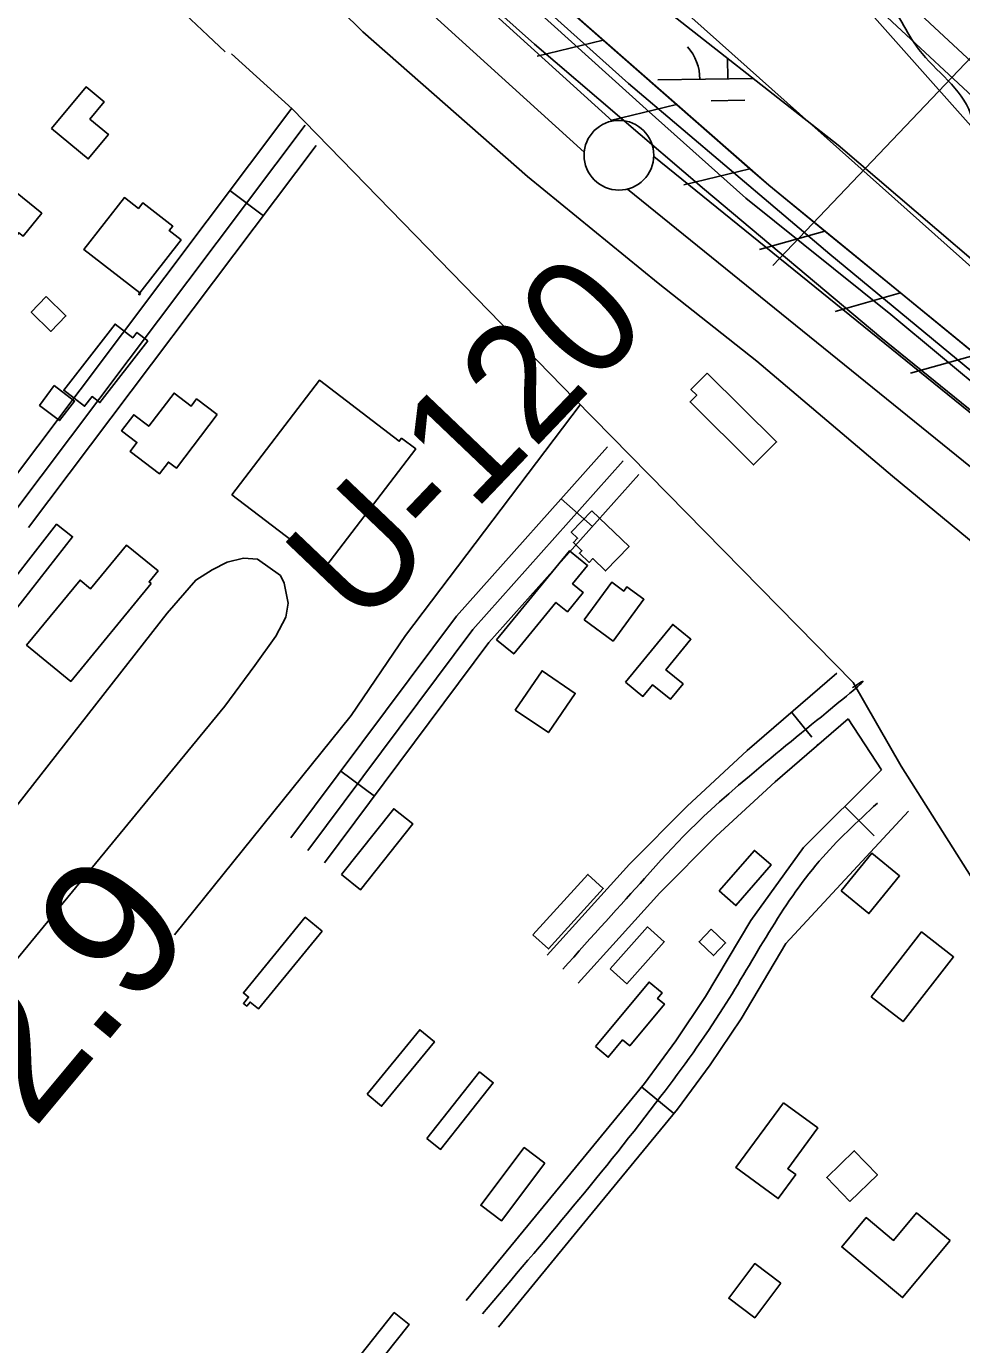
# Model space of a CAD drawing. Extents: x 3767014 to 3805179, y 361544 to 387384.
# Drawn here: x 3780033 to 3780704, y 379547 to 380493 of the extents above; entities that cross this region are included whole.
import ezdxf

# ---------------------------------------------------------------- set-up
doc = ezdxf.new("R2010")
doc.units = 0
for name, color, linetype in [('V-BLDG-OTLN', 7, 'Continuous'), ('V-FLOD-BASE', 7, 'Continuous'), ('V-LEVE-TOET', 7, 'Continuous'), ('V-RIVR-EDGE', 7, 'Continuous'), ('V-RIVR-RANG', 7, 'Continuous'), ('V-RIVR-RANG-IDEN', 7, 'Continuous'), ('V-ROAD-CNTR', 7, 'Continuous'), ('V-RRAP-FSHR', 7, 'Continuous'), ('V-RRAP-RVMT', 7, 'Continuous'), ('V-SITE-VEGE', 7, 'Continuous'), ('V-SURV-IDEN', 7, 'Continuous'), ('V-SURV-LINE', 7, 'Continuous'), ('V-TOPO-DPTH', 7, 'Continuous'), ('V-TOPO-MINR', 7, 'Continuous'), ('V-TOPO-WATR', 7, 'Continuous'), ('V-WETL-SWMP', 7, 'Continuous')]:
    doc.layers.add(name, color=color, linetype=linetype)

msp = doc.modelspace()

# ---------------------------------------------------------------- linework, layer by layer
at = {"layer": 'V-BLDG-OTLN'}
for points in [[(3780051.412, 380419.581), (3780076.14, 380449.445), (3780089.178, 380438.65), (3780078.995, 380426.351), (3780092.256, 380415.372), (3780077.711, 380397.806)], [(3780016.697, 380381.369), (3780044.402, 380358.755), (3780030.969, 380342.297), (3780027.942, 380344.767), (3780019.976, 380335.007), (3779995.314, 380355.169)], [(3780114.614, 380301.634), (3780074.586, 380332.809), (3780103.636, 380370.107), (3780113.686, 380362.28), (3780116.801, 380366.277), (3780138.285, 380349.543), (3780135.788, 380346.338), (3780144.279, 380339.723)], [(3780115.208, 380301.172), (3780114.47, 380300.223), (3780113.879, 380300.688), (3780114.614, 380301.634)], [(3780047.495, 380299.04), (3780061.698, 380285.128), (3780050.876, 380274.085), (3780036.886, 380287.814)], [(3780120.436, 380267.339), (3780086.089, 380223.026), (3780080.525, 380227.339), (3780075.1, 380220.339), (3780060.227, 380231.867), (3780096.972, 380279.272), (3780109.59, 380269.493), (3780112.619, 380273.399)], [(3780053.227, 380235.253), (3780067.788, 380224.077), (3780057.075, 380210.117), (3780042.909, 380220.992)], [(3780180.793, 380156.831), (3780243.453, 380238.982), (3780300.695, 380195.323), (3780302.354, 380197.498), (3780312.483, 380189.775), (3780248.164, 380105.446)], [(3780521.422, 380244.17), (3780571.178, 380194.819), (3780554.794, 380178.3), (3780509.245, 380223.479), (3780513.998, 380228.273), (3780509.794, 380232.445)], [(3780170.131, 380214.418), (3780140.91, 380175.961), (3780135.204, 380180.297), (3780128.864, 380171.949), (3780107.728, 380188.005), (3780112.65, 380194.483), (3780101.66, 380202.833), (3780110.333, 380214.248), (3780121.167, 380206.017), (3780139.263, 380229.836), (3780151.531, 380220.515), (3780155.404, 380225.611)], [(3780438.824, 380145.427), (3780465.536, 380119.86), (3780448.69, 380102.258), (3780439.39, 380111.16), (3780436.756, 380108.41), (3780429.905, 380114.965), (3780431.628, 380116.766), (3780425.56, 380122.576), (3780428.552, 380125.705), (3780424.062, 380130.006)], [(3780007.225, 380074.528), (3780055.046, 380135.804), (3780066.539, 380126.831), (3780018.718, 380065.557)], [(3780122.888, 380093.164), (3780065.226, 380023.063), (3780033.562, 380049.108), (3780071.915, 380095.737), (3780079.456, 380089.533), (3780105.224, 380120.859), (3780127.791, 380102.298), (3780121.331, 380094.446)], [(3780370.452, 380052.913), (3780422.701, 380116.686), (3780435.677, 380106.054), (3780425.002, 380093.025), (3780432.605, 380086.797), (3780421.269, 380072.961), (3780413.079, 380079.67), (3780382.84, 380042.763)], [(3780433.24, 380067.237), (3780453.029, 380094.192), (3780461.703, 380087.825), (3780463.972, 380090.914), (3780476.08, 380082.023), (3780454.021, 380051.979)], [(3780462.884, 380022.543), (3780496.816, 380063.933), (3780509.861, 380053.239), (3780491.9, 380031.327), (3780504.154, 380021.284), (3780495.069, 380010.204), (3780482.308, 380020.663), (3780475.42, 380012.264)], [(3780383.897, 380002.473), (3780403.06, 380030.631), (3780426.842, 380014.445), (3780407.678, 379986.287)], [(3780259.264, 379884.547), (3780296.773, 379931.735), (3780310.542, 379920.79), (3780273.033, 379873.602)], [(3780530.085, 379872.738), (3780555.327, 379901.879), (3780567.355, 379891.461), (3780542.115, 379862.32)], [(3780617.447, 379872.834), (3780639.438, 379899.841), (3780659.453, 379883.543), (3780637.425, 379856.565)], [(3780396.561, 379841.291), (3780435.946, 379884.561), (3780447.017, 379874.483), (3780407.632, 379831.212)], [(3780245.395, 379843.982), (3780199.768, 379788.201), (3780193.824, 379793.063), (3780191.42, 379790.122), (3780188.958, 379792.135), (3780192.686, 379796.692), (3780189.036, 379799.674), (3780233.34, 379853.841)], [(3780451.913, 379816.91), (3780478.664, 379846.978), (3780490.674, 379836.294), (3780463.923, 379806.225)], [(3780524.443, 379845.281), (3780534.697, 379835.432), (3780526.047, 379826.423), (3780515.723, 379836.343)], [(3780638.986, 379796.921), (3780675.225, 379843.331), (3780698.173, 379825.415), (3780661.934, 379779.005)], [(3780441.378, 379761.128), (3780479.809, 379807.417), (3780489.263, 379799.567), (3780485.971, 379795.602), (3780490.784, 379791.607), (3780465.934, 379761.673), (3780460.812, 379765.929), (3780450.519, 379753.538)], [(3780277.604, 379726.933), (3780315.424, 379773.214), (3780325.91, 379764.647), (3780288.088, 379718.364)], [(3780320.479, 379695.156), (3780358.285, 379742.954), (3780368.136, 379735.166), (3780330.328, 379687.365)], [(3780576.198, 379720.84), (3780600.725, 379702.834), (3780579.196, 379673.511), (3780584.964, 379669.278), (3780572.379, 379652.136), (3780542.095, 379674.389)], [(3780405.153, 379677.482), (3780373.966, 379636.131), (3780359.124, 379647.325), (3780390.309, 379688.674)], [(3780623.777, 379650.129), (3780607.172, 379667.303), (3780626.929, 379686.407), (3780643.536, 379669.232)], [(3780695.572, 379621.956), (3780661.606, 379581.14), (3780617.992, 379617.434), (3780635.527, 379638.506), (3780655.155, 379622.171), (3780671.594, 379641.91)], [(3780574.175, 379591.505), (3780555.565, 379566.669), (3780536.917, 379580.64), (3780555.53, 379605.474)], [(3780252.428, 379513.922), (3780297.138, 379570.304), (3780307.746, 379561.889), (3780263.038, 379505.509)]]:
    msp.add_lwpolyline(points, close=True, dxfattribs=at)
at = {"layer": 'V-FLOD-BASE'}
msp.add_lwpolyline([(3780033.308, 380822.351), (3780083.705, 380770.749), (3780137.73, 380716.041), (3780220.733, 380639.165), (3780314.601, 380554.315), (3780397.576, 380480.134), (3780519.497, 380375.803), (3780645.93, 380269.718), (3780751.489, 380184.087), (3780852.946, 380103.808), (3780948.514, 380028.409), (3781064.046, 379933.893), (3781170.54, 379844.678), (3781241.257, 379782.954), (3781241.257, 379782.954), (3781263.003, 379765.206), (3781291.034, 379747.97), (3781370.609, 379698.914), (3781484.931, 379634.939), (3781564.477, 379588.578), (3781627.305, 379551.483), (3781691.486, 379513.949), (3781801.334, 379448.132)], dxfattribs=at)
at = {"layer": 'V-LEVE-TOET'}
for points in [[(3780832.385, 380138.556), (3780759.992, 380197.34), (3780653.209, 380286.217), (3780549.21, 380369.669), (3780477.673, 380433.46), (3780397.416, 380505.795), (3780301.121, 380591.144), (3780209.375, 380676.085), (3780122.202, 380758.347), (3780023.027, 380858.66)], [(3779989.686, 380771.073), (3780088.393, 380675.251), (3780181.231, 380581.174), (3780274.501, 380488.901), (3780392.656, 380385.174), (3780486.215, 380308.669), (3780557.045, 380252.646), (3780654.268, 380170.323), (3780720.58, 380115.606), (3780803.649, 380052.053), (3780899.416, 379979.623), (3780992.583, 379897.259), (3781110.116, 379810.639), (3781196.881, 379737.664), (3781267.703, 379682.544), (3781292.65, 379665.235), (3781339.332, 379636.44), (3781401.823, 379603.299), (3781505.126, 379542.656), (3781595.297, 379489.084), (3781700.003, 379423.501), (3781803.72, 379366.464)]]:
    msp.add_lwpolyline(points, dxfattribs=at)
at = {"layer": 'V-RIVR-EDGE'}
msp.add_spline([(3778646.24, 382647.92), (3778659.876, 382602.597), (3778687.287, 382567.754), (3778735.679, 382514.257), (3778796.164, 382445.365), (3778835.674, 382397.551), (3778888.899, 382335.956), (3778952.607, 382262.203), (3779012.275, 382190.077), (3779057.436, 382138.206), (3779100.988, 382089.574), (3779134.849, 382046.627), (3779162.264, 382013.401), (3779205.838, 381973.665), (3779260.7, 381920.153), (3779294.566, 381879.632), (3779325.194, 381837.502), (3779360.663, 381790.507), (3779412.312, 381745.899), (3779454.294, 381716.68), (3779488.994, 381685.863), (3779533.368, 381642.89), (3779576.119, 381597.495), (3779620.485, 381551.287), (3779676.969, 381499.388), (3779726.99, 381450.74), (3779776.179, 381392.389), (3779876.993, 381279.725), (3779935.05, 381210.029), (3779960.041, 381177.618), (3780000.375, 381136.273), (3780060.096, 381085.174), (3780089.114, 381046.283), (3780155.269, 380980.612), (3780221.433, 380918.984), (3780269.028, 380870.342), (3780345.672, 380794.939), (3780399.741, 380747.899), (3780525.62, 380632.747), (3780574.841, 380587.335), (3780617.604, 380546.793), (3780649.066, 380515.174), (3780673.232, 380476.295), (3780710.32, 380430.105), (3780715.929, 380409.064), (3780730.431, 380386.383), (3780746.557, 380366.934), (3780778.851, 380344.209), (3780832.137, 380307.684), (3780871.695, 380279.28), (3780938.666, 380216.842), (3780975.778, 380180.357), (3781018.547, 380142.24), (3781081.494, 380087.899), (3781142.025, 380037.607), (3781200.156, 379997.835), (3781279.276, 379942.646), (3781347.092, 379894.762), (3781401.179, 379855), (3781466.567, 379806.314), (3781540.856, 379760.032), (3781563.475, 379749.463), (3781591.761, 379741.305), (3781611.132, 379725.891), (3781641.814, 379705.597), (3781703.987, 379665.006), (3781768.578, 379621.175), (3781821.047, 379581.417), (3781840.409, 379561.959), (3781862.209, 379547.348), (3781884.029, 379540.824), (3781913.115, 379529.43), (3781965.635, 379509.89), (3782018.949, 379484.687), (3782023.776, 379474.162), (3782024.562, 379465.264), (3782031.018, 379459.587), (3782040.723, 379459.563), (3782056.888, 379455.479), (3782096.48, 379440.824), (3782142.534, 379422.918), (3782192.615, 379398.532), (3782256.437, 379370.877), (3782308.124, 379341.634), (3782355.768, 379312.402), (3782425.225, 379274.219), (3782483.37, 379240.108), (3782518.081, 379214.143), (3782612.541, 379148.401), (3782677.126, 379102.144), (3782722.345, 379073.726), (3782774.821, 379036.394), (3782813.562, 379004.757), (3782852.3, 378971.503), (3782891.856, 378942.291), (3782929.816, 378921.979), (3782948.387, 378909.802), (3782956.456, 378902.503), (3782965.324, 378891.159), (3782976.623, 378881.426), (3783009.747, 378867.595), (3783020.246, 378861.908), (3783062.243, 378838.351), (3783100.998, 378812.375), (3783151.876, 378783.135), (3783202.741, 378748.233), (3783247.956, 378718.198), (3783325.482, 378672.717), (3783407.843, 378619.945), (3783473.245, 378576.92), (3783515.225, 378546.893), (3783550.759, 378526.587), (3783593.566, 378503.836), (3783636.355, 378473.807), (3783701.749, 378427.547), (3783745.35, 378399.134), (3783781.695, 378379.634), (3783840.643, 378343.095), (3783916.53, 378288.722), (3783971.442, 378255.428), (3784058.669, 378208.305), (3784177.383, 378139.269), (3784249.255, 378096.228), (3784300.952, 378071.029), (3784367.999, 378039.322), (3784407.569, 378015.771), (3784474.592, 377974.36), (3784555.345, 377925.636), (3784594.113, 377904.513), (3784636.123, 377886.616), (3784690.236, 377857.368), (3784719.292, 377833.843), (3784772.601, 377806.214), (3784811.368, 377785.091), (3784863.85, 377750.185), (3784995.456, 377661.707), (3785050.364, 377626.795), (3785102.863, 377599.168), (3785153.772, 377582.059), (3785203.053, 377560.91), (3785266.865, 377529.211)], degree=3, dxfattribs=at)
at = {"layer": 'V-RIVR-RANG'}
msp.add_line((3780568.644, 380321.253), (3781038.219, 380815.846), dxfattribs=at)
at = {"layer": 'V-ROAD-CNTR'}
for p, q in [((3780203.285, 380357.075), (3780179.31, 380375.108)), ((3780439.133, 380134.027), (3780416.74, 380153.991)), ((3780596.409, 379983.029), (3780582.073, 380000.726)), ((3780600.957, 379977.415), (3780600.415, 379978.084)), ((3780282.936, 379940.814), (3780258.885, 379958.746)), ((3780641.226, 379912.246), (3780620.028, 379933.475)), ((3780497.616, 379713.166), (3780474.424, 379732.196))]:
    msp.add_line(p, q, dxfattribs=at)
for points in [[(3780180.334, 380473.051), (3780223.882, 380433.716), (3780426.278, 380225.683), (3780626.161, 380022.349), (3780660.547, 379962.231), (3780744.856, 379828.853), (3780894.446, 379597.656), (3781003.272, 379434.826)], [(3780223.815, 380434.277), (3780011.012, 380151.36)], [(3780233.371, 380422.029), (3780022.999, 380142.343)], [(3780241.054, 380407.291), (3780034.986, 380133.326)], [(3780430.298, 380221.414), (3780305.188, 380056.012), (3780266.207, 379998.655), (3780139.517, 379841.351)], [(3780450.012, 380191.313), (3780341.73, 380069.854), (3780223.09, 379910.737)], [(3780461.209, 380181.331), (3780353.363, 380060.362), (3780235.114, 379901.771)], [(3780472.406, 380171.349), (3780364.996, 380050.87), (3780247.139, 379892.805)], [(3780614.522, 380028.919), (3780550.166, 379973.457), (3780507.199, 379933.558), (3780465.675, 379892.083), (3780436.081, 379859.245), (3780406.75, 379826.698)], [(3780622.462, 379996.157), (3780570.172, 379951.095), (3780528.013, 379911.946), (3780487.433, 379871.415), (3780458.367, 379839.161), (3780429.036, 379806.614)], [(3780622.462, 379996.157), (3780646.33, 379959.738)], [(3780646.33, 379959.738), (3780590.405, 379903.897), (3780552.697, 379851.59), (3780520.35, 379796.972), (3780499.05, 379765.376), (3780476.469, 379734.688), (3780412.705, 379656.983), (3780348.69, 379578.972)], [(3780665.787, 379930.048), (3780577.821, 379835.142), (3780545.716, 379780.93), (3780523.58, 379748.094), (3780500.163, 379716.27), (3780435.897, 379637.953), (3780371.882, 379559.942)]]:
    msp.add_lwpolyline(points, dxfattribs=at)
msp.add_arc((3774191.195, 374147.385), 8709.198, 46.5936022, 53.7076995, dxfattribs=at)
for points in [[(3780625.757, 380018.493), (3780627.561, 380019.721), (3780560.169, 379962.276), (3780476.554, 379881.749), (3780417.893, 379816.656)], [(3780643.531, 379935.745), (3780601.863, 379894.14), (3780533.033, 379788.951), (3780488.316, 379725.479), (3780360.286, 379569.457)]]:
    msp.add_spline(points, degree=3, dxfattribs=at)
at = {"layer": 'V-RRAP-FSHR'}
for p, q in [((3780446.916, 380483.064), (3780399.481, 380471.47)), ((3780499.531, 380436.896), (3780452.097, 380425.302)), ((3780552.147, 380390.729), (3780504.713, 380379.135)), ((3780605.927, 380345.936), (3780558.923, 380332.706)), ((3780660.111, 380301.618), (3780613.106, 380288.388)), ((3780714.294, 380257.3), (3780667.289, 380244.071))]:
    msp.add_line(p, q, dxfattribs=at)
for points in [[(3782184.756, 379271.949), (3781634.784, 379600.702), (3781303.145, 379780.78), (3781133.821, 379909.411), (3780890.404, 380113.256), (3780565.67, 380378.863), (3780204.676, 380695.617), (3779970.329, 380928.932), (3779684.372, 381135.741), (3779561.421, 381256.633), (3779323.818, 381551.992), (3779094.739, 381872.997), (3778954.725, 382074.421), (3778782.34, 382292.407), (3778544.366, 382515.056), (3778048.414, 382973.145), (3777558.565, 383445.969), (3777072.653, 383926.093), (3776661.747, 384415.936), (3776254.152, 384895.528), (3775977.183, 385214.815)], [(3777068.879, 384385.699), (3778804.838, 382525.57), (3779492.47, 381669.823), (3779587.876, 381548.643), (3779796.903, 381343.309), (3779998.867, 381129.354), (3780179.181, 380943.203), (3780223.637, 380900.07), (3780597.798, 380548.597), (3780675.78, 380460.512), (3780749.105, 380378.076), (3780977.321, 380170.04), (3781125.621, 380046.136), (3781247.143, 379955.707), (3781372.841, 379865.857), (3781588.295, 379714.948), (3781871.171, 379550.27), (3782261.845, 379357.404), (3782506.653, 379202.456), (3782967.84, 378875.243), (3783363.457, 378614.539), (3783723.393, 378389.37)], [(3780446.916, 380483.064), (3780394.299, 380529.232)], [(3780499.531, 380436.896), (3780446.915, 380483.065)], [(3780552.147, 380390.729), (3780499.531, 380436.897)], [(3780660.111, 380301.618), (3780605.927, 380345.936), (3780565.67, 380378.863), (3780552.146, 380390.729)], [(3780714.294, 380257.3), (3780660.11, 380301.619)]]:
    msp.add_lwpolyline(points, dxfattribs=at)
at = {"layer": 'V-RRAP-RVMT'}
msp.add_line((3780725.63, 380429.546), (3780647.05, 380502.632), dxfattribs=at)
at = {"layer": 'V-SITE-VEGE'}
msp.add_lwpolyline([(3779862.456, 379724.041), (3780134.24, 380071.906), (3780154.828, 380095.665), (3780166.528, 380103.032), (3780177.34, 380108.578), (3780189.083, 380111.414), (3780199.057, 380110.611), (3780215.48, 380099.003), (3780218.253, 380093.599), (3780221.118, 380079.136), (3780219.408, 380069.156), (3780212.301, 380055.496), (3780197.117, 380034.51), (3780175.679, 380005.305), (3779987.812, 379776.951)], dxfattribs=at)
at = {"layer": 'V-SURV-LINE'}
for points in [[(3780232.609, 380625.338), (3780453.507, 380424.925)], [(3780433.341, 380402.713), (3780212.445, 380603.126)], [(3780483.187, 380399.477), (3781046.458, 379943.298)], [(3781027.585, 379919.978), (3780464.315, 380376.156)]]:
    msp.add_lwpolyline(points, dxfattribs=at)
msp.add_circle((3780458.227, 380400.389), 25, dxfattribs=at)
at = {"layer": 'V-TOPO-DPTH'}
msp.add_lwpolyline([(3782369.891, 379313.443), (3781736.64, 379673.55), (3781605.503, 379747.873), (3781540.828, 379786.379), (3781477.339, 379826.669), (3781415.631, 379869.635), (3781355.109, 379914.387), (3781062.38, 380140.68), (3780377.003, 380777.872), (3780365.966, 380788.353), (3780355.082, 380798.987), (3780344.427, 380809.85), (3780333.924, 380820.866), (3779911.357, 381273.602)], dxfattribs=at)
at = {"layer": 'V-TOPO-MINR'}
msp.add_lwpolyline([(3779661.68, 381384.66), (3780236.096, 380751.032), (3780253.31, 380732.64), (3780270.9, 380714.626), (3780289.053, 380697.181), (3780307.582, 380680.114), (3780993.46, 380068.23), (3781671.1, 379598.02), (3782558.77, 379178.33), (3783388.097, 378564.585), (3783413.812, 378546.027), (3783439.812, 378527.888), (3783466.238, 378510.376), (3783492.949, 378493.283), (3783943.149, 378212.727)], dxfattribs=at)
at = {"layer": 'V-TOPO-WATR'}
msp.add_lwpolyline([(3779911.357, 381273.602), (3780333.924, 380820.866), (3780344.427, 380809.85), (3780355.082, 380798.987), (3780365.966, 380788.353), (3780377.003, 380777.872), (3781062.38, 380140.68), (3781355.109, 379914.387), (3781415.631, 379869.635), (3781477.339, 379826.669), (3781540.828, 379786.379), (3781605.503, 379747.873), (3781736.64, 379673.55), (3782369.891, 379313.443)], dxfattribs=at)
at = {"layer": 'V-WETL-SWMP'}
for p, q in [((3780536.199, 380455.142), (3780535.993, 380469.935)), ((3780486.204, 380454.447), (3780554.476, 380455.396)), ((3780524.415, 380439.546), (3780548.412, 380439.879))]:
    msp.add_line(p, q, dxfattribs=at)
for points in [[(3780019.902, 380923.333), (3780135.977, 380819.529), (3780291.096, 380677.707), (3780318.568, 380651.263), (3780351.088, 380621.292), (3780472.146, 380520.164), (3780615.275, 380407.569), (3780784.741, 380262.792), (3780887.101, 380170.063), (3780944.666, 380117.679), (3781102.585, 379982.09), (3781233.767, 379871.044), (3781264.321, 379846.541), (3781287.402, 379829.596), (3781328.474, 379803.291), (3781377.688, 379774.206), (3781514.478, 379698.055), (3781879.079, 379488.462)], [(3781764.568, 379498.738), (3781622.522, 379588.374), (3781469.534, 379677.508), (3781330.679, 379760.922), (3781309.817, 379774.782), (3781289.677, 379794.514), (3781280.591, 379803.804), (3781271.133, 379811.135), (3781262.497, 379814.565), (3781249.582, 379815.997), (3781240.184, 379817.464), (3781227.232, 379822.414), (3781222.127, 379824.708), (3781200.826, 379843.255), (3781150.331, 379887.697), (3781080.909, 379947.973), (3780986.313, 380023.239), (3780871.634, 380112.764), (3780756.508, 380207.758), (3780609.443, 380329.4), (3780465.106, 380451.852), (3780317.933, 380584.049), (3780170.724, 380719.763), (3780021.855, 380864.843)]]:
    msp.add_lwpolyline(points, dxfattribs=at)
msp.add_arc((3780480.955, 380454.849), 35.246, 0.02404, 41.567698, dxfattribs=at)

# ---------------------------------------------------------------- texts
at = {"layer": 'V-RIVR-RANG-IDEN'}
msp.add_text('U-120', height=83, rotation=46.344326, dxfattribs=at).set_placement((3780273.431, 380059.523))
at = {"layer": 'V-SURV-IDEN'}
msp.add_text('1933+82.9', height=100, rotation=50.211111, dxfattribs=at).set_placement((3779750.181, 379354.879))

doc.saveas('drawing.dxf')
